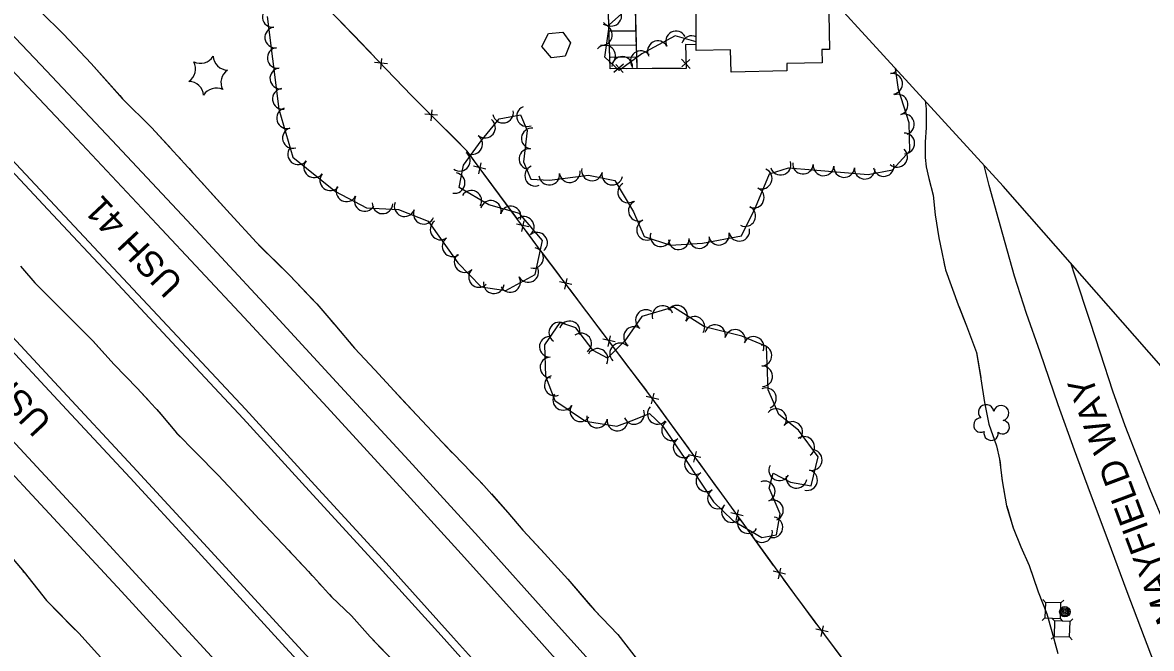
# Model space of a CAD drawing. Extents: x 353423 to 364002, y 127000 to 201942.
# Drawn here: x 357031.9 to 357468.7, y 135353.1 to 135595.5 of the extents above; entities that cross this region are included whole.
import ezdxf

# ---------------------------------------------------------------- set-up
doc = ezdxf.new("R2010")
doc.units = 0
for name, color, linetype in [('E_DTM_SlopeBottom', 7, 'Continuous'), ('E_DTM_SlopeTop', 7, 'Continuous'), ('E_FEN_Generic', 7, 'Continuous'), ('E_LAND_BrushLine', 7, 'Continuous'), ('E_RDWY_Gravel', 7, 'Continuous'), ('E_RW_IP', 7, 'Continuous'), ('E_SGN', 7, 'Continuous'), ('E_STRUCT_WingWall', 7, 'Continuous'), ('E_WTR_FlowLine', 7, 'Continuous')]:
    doc.layers.add(name, color=color, linetype=linetype)

msp = doc.modelspace()

# ---------------------------------------------------------------- linework, layer by layer
at = {"layer": 'E_DTM_SlopeBottom'}
for p, q in [((357173.04, 135579.54), (357168.12, 135579.98)), ((357170.58, 135577.42), (357170.93, 135581.63)), ((357264.42, 135579.35), (357260.72, 135576.09)), ((357264.27, 135576.11), (357261.46, 135579.26)), ((357286.83, 135581.28), (357290.18, 135577.67)), ((357290.07, 135581.22), (357286.99, 135578.32)), ((357190.06, 135557.46), (357190.33, 135561.68)), ((357192.48, 135559.63), (357187.56, 135559.97)), ((357211.21, 135538.76), (357206.4, 135539.83)), ((357208.51, 135536.97), (357209.39, 135541.11)), ((357227.78, 135516.37), (357222.97, 135517.43)), ((357225.08, 135514.58), (357225.96, 135518.71)), ((357241.75, 135492.24), (357242.61, 135496.38)), ((357244.44, 135494.05), (357239.62, 135495.08)), ((357258.54, 135470), (357259.37, 135474.14)), ((357261.22, 135471.82), (357256.39, 135472.83)), ((357275.33, 135447.81), (357276.25, 135451.94)), ((357278.05, 135449.58), (357273.25, 135450.68)), ((357294.41, 135427.03), (357289.61, 135428.13)), ((357291.69, 135425.26), (357292.62, 135429.39)), ((357310.77, 135404.47), (357305.97, 135405.58)), ((357308.05, 135402.71), (357308.97, 135406.83)), ((357327.11, 135381.91), (357322.31, 135383.02)), ((357324.39, 135380.14), (357325.32, 135384.27)), ((357343.64, 135359.51), (357338.83, 135360.56)), ((357340.94, 135357.71), (357341.82, 135361.85))]:
    msp.add_line(p, q, dxfattribs=at)
for points in [[(357365.52, 135327.21), (357330.72, 135373.96), (357302.45, 135412.99), (357275.44, 135450.21), (357250.21, 135483.45), (357231.59, 135508.3), (357203.85, 135545.79), (357182.45, 135567.21), (357137.24, 135614.36), (357115.43, 135637.06), (357092.24, 135661.45), (357048.03, 135707.46), (357006.57, 135751.28), (356964.89, 135794.86), (356930.37, 135831.81), (356885.91, 135877.86), (356881.21, 135882.82)], [(357292.6, 135586.91), (357288.38, 135586.96), (357288.68, 135577.73), (357259.29, 135577.58), (357257.28, 135641.42), (357300.68, 135640.19)], [(357258.36, 135607.1), (357268.78, 135607.05), (357269.59, 135577.63)], [(357268.95, 135600.93), (357269.26, 135589.61)], [(357160.19, 135590.42), (357153.3, 135597.61)], [(357258.93, 135589.18), (357258.61, 135599.13)], [(357269.19, 135592.16), (357258.83, 135592.14)], [(357269.19, 135592.16), (357259.23, 135592.14)], [(357168.03, 135582.25), (357160.19, 135590.42)], [(357259.29, 135577.86), (357258.93, 135589.18)], [(357269.26, 135589.61), (357269.54, 135579.66)], [(357259, 135586.77), (357269.34, 135586.82)], [(357259, 135586.77), (357268.96, 135586.82)], [(357292.6, 135586.91), (357288.38, 135586.96), (357288.53, 135582.5)], [(357269.47, 135582.07), (357259.16, 135581.99)], [(357269.47, 135582.07), (357259.51, 135581.99)], [(357179.47, 135570.31), (357172.58, 135577.5)], [(357275.55, 135577.66), (357265.59, 135577.61)], [(357286.87, 135577.72), (357275.55, 135577.66)], [(357187.41, 135562.24), (357182.45, 135567.21), (357179.47, 135570.31)], [(357199.1, 135550.54), (357192.07, 135557.58)], [(357206.59, 135542.09), (357203.85, 135545.79), (357199.1, 135550.54)], [(357216.42, 135528.79), (357210.5, 135536.8)], [(357223.16, 135519.69), (357216.42, 135528.79)], [(357233.01, 135506.4), (357231.59, 135508.3), (357227.07, 135514.4)], [(357239.8, 135497.35), (357233.01, 135506.4)], [(357249.72, 135484.11), (357243.74, 135492.08)], [(357256.56, 135475.09), (357250.21, 135483.45), (357249.72, 135484.11)], [(357266.55, 135461.92), (357260.54, 135469.85)], [(357273.4, 135452.9), (357266.55, 135461.92)], [(357283.17, 135439.56), (357277.32, 135447.61)], [(357289.82, 135430.39), (357283.17, 135439.56)], [(357299.54, 135417.01), (357293.69, 135425.07)], [(357306.18, 135407.84), (357302.45, 135412.99), (357299.54, 135417.01)], [(357315.88, 135394.45), (357310.04, 135402.51)], [(357322.52, 135385.28), (357315.88, 135394.45)], [(357332.25, 135371.9), (357330.72, 135373.96), (357326.38, 135379.95)], [(357339.01, 135362.82), (357332.25, 135371.9)], [(357348.89, 135349.56), (357342.94, 135357.54)]]:
    msp.add_lwpolyline(points, dxfattribs=at)
at = {"layer": 'E_DTM_SlopeTop'}
for points in [[(357263.01, 135335.42), (357238.13, 135363.1), (357208.28, 135396.33), (357181.33, 135425.85), (357153.43, 135456.26), (357125.24, 135486.8), (357095.63, 135518.79), (357066.4, 135549.9), (357038.99, 135579.1), (357011.45, 135608.07), (356978.76, 135642.13), (356948.7, 135673.1), (356916.59, 135706.24), (356887.75, 135735.45), (356880.41, 135742.9)], [(357248.74, 135337.29), (357229.63, 135358.63), (357201.59, 135389.71), (357180.73, 135412.71), (357149.78, 135446.5), (357117.69, 135481.23), (357083.88, 135517.46), (357048.99, 135554.54), (357012.16, 135593.57), (356972.11, 135635.46), (356937.22, 135671.27), (356895, 135714.67), (356880.34, 135729.61)], [(357219.48, 135334.06), (357198.59, 135357.22), (357172.61, 135386.22), (357145.03, 135416.33), (357118.16, 135445.81), (357093.68, 135471.96), (357063.23, 135504.47), (357031.23, 135538.75), (357015.17, 135555.77), (356966.1, 135607.18), (356934.59, 135639.89), (356904.65, 135670.53), (356880.15, 135695.65)], [(357215.63, 135333.73), (357193.83, 135358.08), (357169.82, 135384.59), (357142.83, 135414.15), (357117.27, 135442.23), (357091.48, 135469.74), (357067.09, 135496.01), (357041.69, 135523.06), (357016.66, 135549.81), (356964.93, 135603.98), (356941.3, 135628.55), (356915.96, 135654.61), (356910.97, 135659.7), (356903.47, 135665.73), (356889.78, 135676.77), (356880.08, 135684.67)], [(356879.77, 135629.9), (356885.45, 135624.14), (356912.4, 135595.85), (356939.43, 135567.56), (356965.19, 135540.58), (356993.08, 135510.95), (357019.66, 135482.72), (357045.79, 135454.58), (357074.54, 135423.52), (357103.47, 135392.17), (357134.33, 135358.47), (357154.98, 135336.03)], [(356879.74, 135624.21), (356885.03, 135618.74), (356910.25, 135592.69), (356930.59, 135571.46), (356954.3, 135546.77), (356975.98, 135523.86), (356998.44, 135499.7), (357022.37, 135474.18), (357047.16, 135447.4), (357073.49, 135419.21), (357098.39, 135392.06), (357130.83, 135356.53), (357149.78, 135335.93)], [(356879.55, 135590.63), (356883.96, 135586.08), (356906.76, 135562.35), (356934.13, 135533.43), (356965.78, 135499.99), (356991.78, 135472.47), (357025.9, 135435.9), (357055.51, 135403.92), (357082.94, 135374.01), (357116.6, 135337.3)], [(356879.48, 135577.9), (356894.27, 135562.44), (356916.95, 135538.73), (356939.34, 135514.98), (356967.67, 135485.21), (356990.57, 135460.9), (357018.84, 135430.36), (357043.83, 135403.57), (357070.2, 135375.18), (357095.05, 135347.99), (357106.55, 135335.57)], [(357477.87, 135327.51), (357468.5, 135350.86), (357459.4, 135375.02), (357451.96, 135394.9), (357445.2, 135413.08), (357438.92, 135429.85), (357432.64, 135447.44), (357425.62, 135467.8), (357420.35, 135482.85), (357415.8, 135497.31), (357411.19, 135513.45), (357405.97, 135532.44), (357403.96, 135540.2)], [(357506.8, 135329.93), (357502.49, 135339.18), (357497.02, 135350.84), (357490.95, 135363.79), (357484.69, 135377.4), (357479.11, 135389.47), (357473.74, 135401.33), (357468.55, 135414.09), (357464.05, 135425.14), (357458.63, 135439.3), (357453.8, 135452.79), (357449.01, 135467.5), (357444.96, 135479.72), (357439.09, 135497.63), (357437.72, 135502.07)]]:
    msp.add_lwpolyline(points, dxfattribs=at)
at = {"layer": 'E_FEN_Generic'}
for points in [[(357292.59, 135588.07), (357284.41, 135590.37), (357271.48, 135583.43), (357262.81, 135576.92), (357257.17, 135582.11), (357258.99, 135594.67), (357269.21, 135603.75), (357280.52, 135613.21), (357292.82, 135618.36), (357293.88, 135618.68)], [(357126.56, 135597.85), (357128.55, 135581.48), (357131.01, 135561.92), (357136.49, 135543.41), (357152.95, 135530.08), (357164.95, 135523.69), (357177.3, 135523.1), (357188.79, 135518.54)], [(357188.79, 135518.54), (357200.37, 135502.4), (357209.32, 135493.17), (357218.94, 135491.78), (357230.22, 135497.95), (357233.04, 135511.05), (357224.14, 135521.6), (357212.36, 135524.95), (357200.87, 135531.65), (357202.48, 135540.28), (357209.35, 135549.64), (357216.28, 135558.17), (357224.61, 135559.78), (357227.19, 135553.71), (357225.79, 135541.54), (357228.52, 135534.89), (357235.8, 135534.48), (357250.86, 135536.35), (357261.12, 135534.28), (357268.25, 135522.15), (357272.43, 135512.58), (357282.57, 135509.29), (357295.05, 135510.01), (357310.06, 135512.86), (357315.52, 135523.83), (357320.96, 135536.92), (357328.33, 135539.21), (357337.65, 135538.4), (357359.06, 135536.69), (357368.55, 135538.42), (357375.27, 135545.82), (357374.99, 135556.64), (357370.83, 135569.57), (357369.63, 135577.72)]]:
    msp.add_lwpolyline(points, dxfattribs=at)
msp.add_lwpolyline([(357288.12, 135426.65), (357299.28, 135409.96), (357306.74, 135402.66), (357317.9, 135396.05), (357323.68, 135397.08), (357325.1, 135405.23), (357320.85, 135415.21), (357322.36, 135420.98), (357329.04, 135417.47), (357337.11, 135416.05), (357339.7, 135427.36), (357332.18, 135437.69), (357324.6, 135443.77), (357320.42, 135453.26), (357319.76, 135470.08), (357310.22, 135474.09), (357295.84, 135477.61), (357283.8, 135485.32), (357271.47, 135481.64), (357264.92, 135472.19), (357258.3, 135465.53), (357252.74, 135468.5), (357245.99, 135477.33), (357239.75, 135479.35), (357233.8, 135470.7), (357234.21, 135458.56), (357237.82, 135449.09), (357249.68, 135441.15), (357261.91, 135439.26), (357268.47, 135441.66), (357274.54, 135444.08), (357279.54, 135439.32)], close=True, dxfattribs=at)
for centre, radius, start, end in [((357128.7, 135597.66), 4, 96.9199, 276.9046), ((357259.72, 135598.12), 4, 221.6092, 41.5939), ((357129.66, 135589.72), 4, 96.9199, 276.9046), ((357256.11, 135590.74), 4, 261.7662, 81.7509), ((357284.77, 135588.19), 4, 28.207, 208.1917), ((357277.72, 135584.41), 4, 28.207, 208.1917), ((357290.86, 135586.38), 4, 64.5117, 164.2787), ((357130.62, 135581.78), 4, 96.9199, 276.9046), ((357257.35, 135582.66), 4, 317.3979, 137.3826), ((357271.11, 135580.54), 4, 36.9283, 216.913), ((357093.11, 135577.5), 5.72, 303.353, 29.1179), ((357100.68, 135585.4), 5.72, 243.353, 329.1179), ((357111.3, 135582.8), 5.72, 183.353, 269.1179), ((357263.92, 135578.31), 4, 357.506, 177.4907), ((357114.36, 135572.29), 5.72, 123.353, 209.1179), ((357131.62, 135573.85), 4, 97.173, 277.1577), ((357367.23, 135579.67), 4, 278.3967, 319.019), ((357368.4, 135571.76), 4, 278.3967, 98.3814), ((357096.17, 135566.99), 5.72, 3.353, 89.1179), ((357106.8, 135564.39), 5.72, 63.353, 149.1179), ((357132.62, 135565.92), 4, 97.173, 277.1577), ((357370.52, 135563.71), 4, 287.8124, 107.7971), ((357134.22, 135558.45), 4, 106.5006, 286.4852), ((357217.82, 135560.6), 4, 190.8944, 10.8791), ((357227.12, 135559.23), 4, 113.0395, 293.0242), ((357210.85, 135554.81), 4, 230.9395, 50.9242), ((357372.96, 135556.1), 4, 287.8124, 107.7971), ((357136.49, 135550.78), 4, 106.5006, 286.4852), ((357228.94, 135550.6), 4, 83.4611, 263.4458), ((357373.1, 135548.69), 4, 271.5338, 91.5185), ((357205.87, 135548.43), 4, 233.7028, 53.6875), ((357138.53, 135544.45), 4, 141.0046, 320.9893), ((357201.13, 135541.99), 4, 233.7028, 53.6875), ((357228.03, 135542.65), 4, 83.4611, 263.4458), ((357370.32, 135543.48), 4, 227.719, 47.7036), ((357144.74, 135539.42), 4, 141.0046, 320.9893), ((357230.25, 135536.19), 4, 112.2933, 292.278), ((357252.24, 135538.21), 4, 168.6033, 348.588), ((357325.24, 135540.44), 4, 197.2696, 17.2543), ((357333.9, 135540.83), 4, 175.0528, 355.0375), ((357341.86, 135540.17), 4, 175.4432, 355.4279), ((357349.83, 135539.53), 4, 175.4432, 355.4279), ((357357.81, 135538.89), 4, 175.4432, 355.4279), ((357365.15, 135539.93), 4, 190.3304, 10.3151), ((357150.96, 135534.38), 4, 141.0046, 320.9893), ((357199.06, 135533.37), 4, 259.482, 79.4667), ((357235.7, 135536.58), 4, 187.0704, 7.0551), ((357243.64, 135537.56), 4, 187.0704, 7.0551), ((357260.08, 135536.62), 4, 168.6033, 348.588), ((357317.93, 135535.08), 4, 247.4321, 67.4168), ((357157.24, 135530.17), 4, 151.9638, 331.9485), ((357205.55, 135526.5), 4, 329.7648, 149.7495), ((357266.23, 135529.72), 4, 120.46, 300.4447), ((357314.85, 135527.69), 4, 247.4321, 67.4168), ((357164.3, 135526.41), 4, 151.9638, 331.9485), ((357179.73, 135524.39), 4, 158.3096, 338.2943), ((357213.08, 135522.57), 4, 344.1224, 164.107), ((357270.35, 135522.58), 4, 113.6256, 293.6102), ((357171.19, 135525.49), 4, 177.3068, 357.2914), ((357187.16, 135521.44), 4, 158.3096, 338.2943), ((357220.77, 135520.38), 4, 344.1224, 164.107), ((357311.55, 135520.56), 4, 243.5582, 63.5429), ((357193.65, 135515.36), 4, 125.6918, 305.6765), ((357225.82, 135516.35), 4, 310.1792, 130.1639), ((357273.55, 135515.25), 4, 113.6256, 293.6102), ((357230.98, 135510.24), 4, 310.1792, 130.1639), ((357278.79, 135512.72), 4, 161.9992, 341.9839), ((357301.38, 135513.35), 4, 190.761, 10.7456), ((357309.24, 135514.84), 4, 190.761, 10.7456), ((357198.31, 135508.86), 4, 125.6918, 305.6765), ((357285.79, 135511.57), 4, 183.328, 3.3127), ((357293.77, 135512.04), 4, 183.328, 3.3127), ((357202.96, 135502.75), 4, 134.0978, 314.0825), ((357229.46, 135504.37), 4, 257.8547, 77.8394), ((357208.52, 135497), 4, 134.0978, 314.0825), ((357227.56, 135498.88), 4, 208.7163, 28.7009), ((357220.54, 135495.04), 4, 208.7163, 28.7009), ((357214.26, 135494.57), 4, 171.7787, 351.7634), ((357273.08, 135480.29), 4, 55.2813, 235.266), ((357279.55, 135481.86), 4, 16.6158, 196.6005), ((357285.15, 135481.97), 4, 327.3835, 147.3682), ((357239.6, 135475.43), 4, 55.4915, 235.4762), ((357243.57, 135475.92), 4, 342.1202, 162.1049), ((357291.88, 135477.66), 4, 327.3835, 147.3682), ((357299.85, 135474.47), 4, 346.2585, 166.2432), ((357235.92, 135469.96), 4, 91.9311, 271.9157), ((357248.05, 135471.2), 4, 307.3847, 127.3694), ((357268.52, 135473.72), 4, 55.2813, 235.266), ((357307.62, 135472.57), 4, 346.2585, 166.2432), ((357314.79, 135469.9), 4, 337.191, 157.1756), ((357254.4, 135465.24), 4, 331.8337, 151.8183), ((357263.1, 135467.39), 4, 45.1867, 225.1714), ((357317.8, 135466.51), 4, 272.2505, 92.2352), ((357236.19, 135461.96), 4, 91.9311, 271.9157), ((357318.12, 135458.52), 4, 272.2505, 92.2352), ((357237.83, 135454.95), 4, 110.8993, 290.8839), ((357241.09, 135449.42), 4, 146.1996, 326.1843), ((357319.57, 135449.99), 4, 293.8209, 113.8056), ((357404.74, 135444.58), 2.97, 6.5653, 227.7992), ((357410.58, 135444.28), 2.97, 284.2162, 167.1894), ((357247.74, 135444.97), 4, 146.1996, 326.1843), ((357254.21, 135442.57), 4, 171.2228, 351.2075), ((357268.53, 135443.93), 4, 201.7361, 21.7208), ((357277.69, 135443.96), 4, 136.4321, 316.4167), ((357323.51, 135441.96), 4, 321.2923, 141.277), ((357262.11, 135441.34), 4, 171.2228, 351.2075), ((357283.21, 135437.63), 4, 124.1381, 304.1227), ((357329.75, 135436.96), 4, 321.2923, 141.277), ((357402.72, 135439.6), 2.78, 89.5362, 297.3092), ((357411.17, 135438.79), 2.61, 228.9214, 86.854), ((357287.7, 135431.01), 4, 124.1381, 304.1227), ((357334.35, 135431.16), 4, 306.0372, 126.0219), ((357406.69, 135436.47), 2.78, 166.2133, 7.2243), ((357337.26, 135426.09), 4, 257.0731, 77.0578), ((357292.09, 135424.49), 4, 123.7664, 303.751), ((357296.53, 135417.84), 4, 123.7664, 303.751), ((357324.71, 135422.11), 4, 152.3349, 332.3196), ((357335.47, 135418.3), 4, 257.0731, 77.0578), ((357319.11, 135413.95), 4, 293.0825, 113.0672), ((357331.38, 135419.19), 4, 170.0165, 350.0012), ((357300.98, 135411.19), 4, 123.7664, 303.751), ((357306.41, 135405.91), 4, 135.6104, 315.5951), ((357322.25, 135406.59), 4, 293.0825, 113.0672), ((357312.52, 135401.67), 4, 149.3974, 329.3821), ((357322.07, 135400.05), 4, 260.096, 80.0807), ((357318.04, 135398.2), 4, 190.1604, 10.145)]:
    msp.add_arc(centre, radius, start, end, dxfattribs=at)
at = {"layer": 'E_LAND_BrushLine'}
for centre, radius in [((357435.23, 135367.33), 2.02), ((357435.22, 135367.33), 1.52), ((357435.26, 135367.34), 1.01), ((357435.25, 135367.34), 0.502)]:
    msp.add_circle(centre, radius, dxfattribs=at)
at = {"layer": 'E_RDWY_Gravel'}
msp.add_lwpolyline([(357601.28, 135315.73), (357411.32, 135532.15), (357294.84, 135659.48), (357179.75, 135781.25), (357068.54, 135895.11), (356982.55, 135983.65), (356882.34, 136082.01)], dxfattribs=at)
at = {"layer": 'E_SGN'}
for p, q in [((357427.68, 135370.97), (357426.65, 135372.07)), ((357434.77, 135371.8), (357433.67, 135370.78)), ((357427.48, 135364.97), (357426.39, 135363.95)), ((357431.24, 135363.76), (357430.22, 135364.86)), ((357434.5, 135363.68), (357433.48, 135364.78)), ((357438.34, 135364.59), (357437.24, 135363.57)), ((357431.05, 135357.76), (357429.95, 135356.74)), ((357438.07, 135356.48), (357437.04, 135357.57))]:
    msp.add_line(p, q, dxfattribs=at)
for points in [[(357433.48, 135364.78), (357433.67, 135370.78), (357427.68, 135370.97), (357427.48, 135364.97)], [(357437.04, 135357.57), (357437.24, 135363.57), (357431.24, 135363.76), (357431.05, 135357.76)]]:
    msp.add_lwpolyline(points, close=True, dxfattribs=at)
at = {"layer": 'E_STRUCT_WingWall'}
for points in [[(357038.79, 135599.8), (357047.71, 135590.98), (357058.39, 135579.63), (357070.59, 135565.94), (357081.77, 135554.9), (357094.58, 135540.91), (357112.2, 135521.46), (357122.35, 135510.33), (357135.16, 135497.65), (357145.72, 135486.59), (357152.7, 135478.45), (357160.3, 135469.42), (357168.17, 135460.96), (357175.64, 135452.83), (357184.5, 135443.44), (357194.39, 135432.82), (357202.51, 135424.43), (357210.42, 135416.21), (357219.66, 135405.81), (357225.53, 135398.89), (357233.91, 135389.84), (357242.92, 135379.94), (357253.21, 135367.92), (357262.19, 135358.55), (357270.6, 135347.7)], [(357045.74, 135592.93), (357047.16, 135591.52)], [(357049.92, 135588.63), (357058.39, 135579.63), (357069.47, 135567.2)], [(357069.47, 135567.2), (357070.59, 135565.94), (357081.77, 135554.9), (357089.6, 135546.35)], [(357381.16, 135565.12), (357381.54, 135562.14), (357381.54, 135554.89), (357381.14, 135549.12), (357381.15, 135543.26), (357381.56, 135539.6), (357382.6, 135535.11)], [(357381.54, 135561.21), (357381.54, 135554.89), (357381.14, 135549.12), (357381.15, 135543.26), (357381.56, 135539.6), (357382.6, 135535.11)], [(357381.16, 135565.12), (357381.54, 135562.14), (357381.54, 135561.21)], [(356879.32, 135549.43), (356887.56, 135540.3), (356899.29, 135528.6), (356911.66, 135517.44), (356923.59, 135505.44), (356935.68, 135492.2), (356944.7, 135482.55), (356951.32, 135474.66), (356959.56, 135465.16), (356969.45, 135454.62), (356977.03, 135446.09), (356983.8, 135439.3), (356991.73, 135430.02), (356999.23, 135421.73), (357006.07, 135413.14), (357014.24, 135403.97), (357023.35, 135393.45), (357032.45, 135382.61), (357041.14, 135371.66), (357053.62, 135359.03), (357064.44, 135347.02), (357074.21, 135336.17)], [(357092.3, 135543.39), (357093.65, 135541.92)], [(357096.34, 135538.96), (357097.68, 135537.48)], [(357382.6, 135535.11), (357384.26, 135528.62), (357385.03, 135521.06), (357386.41, 135512.12), (357389.02, 135499.74), (357393.93, 135486.21), (357397.18, 135478.03), (357401.05, 135467.73), (357402.75, 135457.51), (357404.16, 135448.36), (357405.84, 135439.91), (357408.72, 135431.61), (357409.98, 135426.37), (357410.96, 135418.05), (357412.68, 135408.41), (357415.18, 135399.8), (357418.13, 135392.49), (357421.41, 135385.24), (357424.95, 135375), (357428.31, 135366.49), (357430.13, 135359.66), (357432.46, 135351.14)], [(357382.6, 135535.11), (357384.26, 135528.62), (357385.03, 135521.06), (357386.41, 135512.12), (357387.58, 135506.59)], [(357100.37, 135534.51), (357101.71, 135533.03)], [(357104.4, 135530.07), (357112.2, 135521.46), (357122.35, 135510.33), (357124, 135508.7)], [(357124, 135508.7), (357135.16, 135497.65), (357144.35, 135488.04)], [(357031.12, 135501.14), (357036.68, 135494.68), (357045.68, 135485.65), (357059.03, 135472.2), (357067.29, 135463.07), (357076.28, 135453.96), (357084.78, 135444.57), (357091.39, 135436.56), (357099.04, 135428.88), (357107.56, 135420.27), (357115.55, 135411.77), (357123.45, 135403.14), (357134.92, 135391.07), (357144.41, 135380.83), (357151.48, 135373.05), (357159.23, 135365.82), (357166.41, 135357.67), (357176.54, 135347), (357181.48, 135341.67), (357190.2, 135333.15)], [(357388.4, 135502.68), (357388.81, 135500.72)], [(357032.77, 135499.22), (357034.08, 135497.71)], [(357390.04, 135496.92), (357390.73, 135495.04)], [(357036.69, 135494.67), (357038.1, 135493.26)], [(357392.09, 135491.28), (357392.77, 135489.4)], [(357040.92, 135490.42), (357045.68, 135485.65), (357059.03, 135472.2), (357061.25, 135469.75)], [(357147.03, 135485.07), (357148.33, 135483.55)], [(357394.15, 135485.65), (357397.18, 135478.03), (357401.05, 135467.73), (357402.66, 135458.06)], [(357150.93, 135480.51), (357152.23, 135478.99)], [(357154.81, 135475.94), (357156.1, 135474.41)], [(357061.25, 135469.75), (357067.29, 135463.07), (357076.28, 135453.96), (357081.11, 135448.62)], [(357158.68, 135471.35), (357160.3, 135469.42), (357168.17, 135460.96), (357175.64, 135452.83), (357178.31, 135450.01)], [(357402.66, 135458.06), (357402.75, 135457.51), (357404.16, 135448.36), (357405.84, 135439.91), (357408.72, 135431.61), (357409.13, 135429.88)], [(357178.31, 135450.01), (357184.5, 135443.44), (357194.39, 135432.82), (357198.18, 135428.89)], [(357083.79, 135445.66), (357084.78, 135444.57), (357085.12, 135444.16)], [(357087.66, 135441.07), (357088.94, 135439.53)], [(357091.49, 135436.45), (357092.91, 135435.04)], [(357095.73, 135432.2), (357099.04, 135428.88), (357107.56, 135420.27), (357115.55, 135411.77), (357115.9, 135411.38)], [(357200.97, 135426.02), (357202.36, 135424.58)], [(357410.02, 135425.98), (357410.26, 135423.99)], [(357205.13, 135421.7), (357206.52, 135420.26)], [(357209.29, 135417.38), (357210.42, 135416.21), (357210.67, 135415.93)], [(357410.73, 135420.02), (357410.96, 135418.05), (357410.97, 135418.04)], [(357213.33, 135412.94), (357219.66, 135405.81), (357225.53, 135398.89), (357232.59, 135391.27)], [(357411.67, 135414.1), (357412.02, 135412.13)], [(357115.9, 135411.38), (357123.45, 135403.14), (357134.92, 135391.07), (357135.72, 135390.21)], [(357412.75, 135408.2), (357415.18, 135399.8), (357418.13, 135392.49), (357421.41, 135385.24), (357422.85, 135381.07)], [(357232.59, 135391.27), (357233.91, 135389.84), (357242.92, 135379.94), (357251.81, 135369.55)], [(357138.44, 135387.27), (357139.8, 135385.81)], [(357032.04, 135383.11), (357032.45, 135382.61), (357041.14, 135371.66), (357051.24, 135361.43)], [(357142.52, 135382.87), (357143.88, 135381.41)], [(357146.58, 135378.45), (357147.92, 135376.97)], [(357422.85, 135381.07), (357424.95, 135375), (357428.31, 135366.49), (357430.13, 135359.66), (357431.81, 135353.52)], [(357150.61, 135374.01), (357151.48, 135373.05), (357159.23, 135365.82), (357166.41, 135357.67), (357170.71, 135353.14)], [(357254.49, 135366.58), (357255.87, 135365.14)], [(357051.24, 135361.43), (357053.62, 135359.03), (357064.44, 135347.02), (357070.77, 135339.99)], [(357258.64, 135362.25), (357260.03, 135360.81)], [(357262.73, 135357.86), (357263.95, 135356.28)], [(357170.71, 135353.14), (357176.54, 135347), (357181.48, 135341.67), (357190.2, 135333.15)]]:
    msp.add_lwpolyline(points, dxfattribs=at)
at = {"layer": 'E_WTR_FlowLine'}
msp.add_lwpolyline([(357343.77, 135605.99), (357344.21, 135585.11), (357341.18, 135585.05), (357341.29, 135579.86), (357327.58, 135579.58), (357327.63, 135576.79), (357306.04, 135576.34), (357305.86, 135584.98), (357292.6, 135584.7), (357292.51, 135606.32), (357305.77, 135606.51), (357305.35, 135626.81), (357324.37, 135627.2)], dxfattribs=at)
msp.add_lwpolyline([(357240.89, 135591.82), (357243.86, 135587.58), (357241.89, 135582.44), (357236.62, 135581.84), (357232.88, 135586.27), (357235.42, 135591.31)], close=True, dxfattribs=at)

# ---------------------------------------------------------------- texts
at = {"layer": 'E_RW_IP'}
for s, rotation, p in [('USH 41', 133.1324, (357094.53, 135494.98)), ('USH 41', 133.0248, (357043.7, 135441.19)), ('MAYFIELD WAY', 110.5162, (357480.74, 135364.88))]:
    msp.add_text(s, height=10, rotation=rotation, dxfattribs=at).set_placement(p)

doc.saveas('drawing.dxf')
